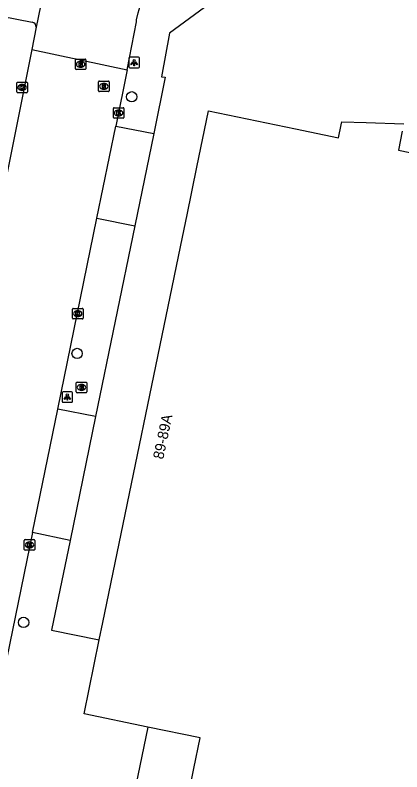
# Model space of a CAD drawing. Extents: x 157692 to 159670, y 381454 to 383289.
# Drawn here: x 159153.4 to 159190.2, y 382823.6 to 382895.5 of the extents above; entities that cross this region are included whole.
import ezdxf

# ---------------------------------------------------------------- set-up
doc = ezdxf.new("R2010")
doc.units = 0
for name, color, linetype in [('IMGEO_Boom', 7, 'Continuous'), ('IMGEO_Brandkraan', 7, 'Continuous'), ('IMGEO_Kolk', 7, 'Continuous'), ('IMGEO_Lichtpunt', 7, 'Continuous'), ('IMGEO_Pand', 7, 'Continuous'), ('IMGEO_Pand_nummerreeks', 7, 'Continuous'), ('IMGEO_Rijbaan_lokaal_open', 7, 'Continuous'), ('IMGEO_Rioolput', 7, 'Continuous'), ('IMGEO_Voetpad_open', 7, 'Continuous')]:
    doc.layers.add(name, color=color, linetype=linetype)

msp = doc.modelspace()

# ---------------------------------------------------------------- linework, layer by layer
at = {"layer": 'IMGEO_Boom'}
for centre in [(159164.484, 382887.761), (159159.292, 382863.351), (159154.208, 382837.775)]:
    msp.add_circle(centre, 0.489, dxfattribs=at)
at = {"layer": 'IMGEO_Brandkraan'}
for p, q in [((159159.215, 382859.693), (159159.215, 382860.545)), ((159159.29, 382860.619), (159160.142, 382860.619)), ((159159.703, 382860.399), (159159.728, 382860.399)), ((159160.216, 382860.545), (159160.216, 382859.693)), ((159160.142, 382859.619), (159159.29, 382859.619)), ((159159.726, 382859.839), (159159.701, 382859.839))]:
    msp.add_line(p, q, dxfattribs=at)
for points in [[(159159.215, 382859.693), (159159.215, 382860.545)], [(159159.29, 382860.619), (159160.142, 382860.619)], [(159159.563, 382860.319), (159159.563, 382859.919), (159159.776, 382859.919)], [(159159.794, 382860.319), (159159.563, 382860.319)], [(159159.742, 382860.238), (159159.688, 382860.238), (159159.688, 382860.162)], [(159159.688, 382860.162), (159159.741, 382860.162)], [(159159.75, 382860.086), (159159.688, 382860.086), (159159.688, 382860.005)], [(159160.216, 382860.545), (159160.216, 382859.693)], [(159160.142, 382859.619), (159159.29, 382859.619)], [(159159.688, 382860.005), (159159.75, 382860.005)]]:
    msp.add_lwpolyline(points, dxfattribs=at)
for centre, radius, start, end in [((159159.292, 382860.543), 0.0765, 91.55205, 178.44795), ((159159.292, 382860.543), 0.0765, 91.55205, 178.44795), ((159159.743, 382860.2), 0.0379, 267.82845, 90.93552), ((159159.751, 382860.045), 0.0404, 269.87594, 90.50774), ((159159.798, 382860.174), 0.145, 59.4692, 91.53667), ((159159.823, 382860.221), 0.0922, 285.51372, 58.15012), ((159159.828, 382860.029), 0.105, 301.31148, 78.98903), ((159160.14, 382860.543), 0.0765, 1.55205, 88.44795), ((159160.14, 382860.543), 0.0765, 1.55205, 88.44795), ((159159.292, 382859.695), 0.0765, 181.55205, 268.44795), ((159159.292, 382859.695), 0.0765, 181.55205, 268.44795), ((159159.782, 382860.17), 0.251, 268.66757, 293.53466), ((159160.14, 382859.695), 0.0765, 271.55205, 358.44795), ((159160.14, 382859.695), 0.0765, 271.55205, 358.44795)]:
    msp.add_arc(centre, radius, start, end, dxfattribs=at)
for centre, major_axis, ratio, start_param, end_param in [((159159.702, 382860.119), (-0.387, 0.002), 0.722429, 4.712389, 7.853982), ((159159.727, 382860.119), (-0.39, 0.002), 0.717154, 1.570796, 4.712389)]:
    msp.add_ellipse(centre, major_axis=major_axis, ratio=ratio, start_param=start_param, end_param=end_param, dxfattribs=at)
at = {"layer": 'IMGEO_Kolk'}
for p, q in [((159153.559, 382888.224), (159153.559, 382889.076)), ((159153.634, 382889.15), (159154.486, 382889.15)), ((159154.047, 382888.93), (159154.072, 382888.93)), ((159154.56, 382889.076), (159154.56, 382888.224)), ((159154.486, 382888.15), (159153.634, 382888.15)), ((159154.07, 382888.37), (159154.045, 382888.37)), ((159162.819, 382886.724), (159163.671, 382886.724)), ((159162.744, 382885.798), (159162.744, 382886.65)), ((159163.232, 382886.504), (159163.257, 382886.504)), ((159163.745, 382886.65), (159163.745, 382885.798)), ((159163.671, 382885.724), (159162.819, 382885.724)), ((159163.255, 382885.944), (159163.23, 382885.944)), ((159158.857, 382866.709), (159158.857, 382867.561)), ((159158.932, 382867.635), (159159.784, 382867.635)), ((159159.345, 382867.415), (159159.37, 382867.415)), ((159159.858, 382867.561), (159159.858, 382866.709)), ((159159.784, 382866.635), (159158.932, 382866.635)), ((159159.368, 382866.855), (159159.343, 382866.855)), ((159154.263, 382844.717), (159154.263, 382845.569)), ((159154.338, 382845.643), (159155.19, 382845.643)), ((159154.751, 382845.423), (159154.776, 382845.423)), ((159155.264, 382845.569), (159155.264, 382844.717)), ((159155.19, 382844.643), (159154.338, 382844.643)), ((159154.774, 382844.863), (159154.749, 382844.863))]:
    msp.add_line(p, q, dxfattribs=at)
for points in [[(159153.559, 382888.224), (159153.559, 382889.076)], [(159153.634, 382889.15), (159154.486, 382889.15)], [(159154.56, 382889.076), (159154.56, 382888.224)], [(159154.486, 382888.15), (159153.634, 382888.15)], [(159153.88, 382888.85), (159154.003, 382888.85), (159154.003, 382888.699), (159154.133, 382888.85), (159154.297, 382888.85), (159154.151, 382888.699), (159154.304, 382888.45), (159154.152, 382888.45), (159154.067, 382888.614), (159154.003, 382888.547), (159154.003, 382888.45), (159153.88, 382888.45), (159153.88, 382888.85)], [(159162.819, 382886.724), (159163.671, 382886.724)], [(159162.744, 382885.798), (159162.744, 382886.65)], [(159163.065, 382886.424), (159163.188, 382886.424), (159163.188, 382886.273), (159163.318, 382886.424), (159163.482, 382886.424), (159163.336, 382886.273), (159163.489, 382886.024), (159163.337, 382886.024), (159163.252, 382886.188), (159163.188, 382886.121), (159163.188, 382886.024), (159163.065, 382886.024), (159163.065, 382886.424)], [(159163.745, 382886.65), (159163.745, 382885.798)], [(159163.671, 382885.724), (159162.819, 382885.724)], [(159158.857, 382866.709), (159158.857, 382867.561)], [(159158.932, 382867.635), (159159.784, 382867.635)], [(159159.178, 382867.335), (159159.301, 382867.335), (159159.301, 382867.184), (159159.431, 382867.335), (159159.595, 382867.335), (159159.449, 382867.184), (159159.602, 382866.935), (159159.45, 382866.935), (159159.365, 382867.099), (159159.301, 382867.032), (159159.301, 382866.935), (159159.178, 382866.935), (159159.178, 382867.335)], [(159159.858, 382867.561), (159159.858, 382866.709)], [(159159.784, 382866.635), (159158.932, 382866.635)], [(159154.263, 382844.717), (159154.263, 382845.569)], [(159154.338, 382845.643), (159155.19, 382845.643)], [(159154.584, 382845.343), (159154.707, 382845.343), (159154.707, 382845.192), (159154.837, 382845.343), (159155.001, 382845.343), (159154.855, 382845.192), (159155.008, 382844.943), (159154.856, 382844.943), (159154.771, 382845.107), (159154.707, 382845.04), (159154.707, 382844.943), (159154.584, 382844.943), (159154.584, 382845.343)], [(159155.264, 382845.569), (159155.264, 382844.717)], [(159155.19, 382844.643), (159154.338, 382844.643)]]:
    msp.add_lwpolyline(points, dxfattribs=at)
for centre, start, end in [((159153.636, 382889.074), 91.55205, 178.44795), ((159153.636, 382889.074), 91.55205, 178.44795), ((159154.484, 382889.074), 1.55205, 88.44795), ((159154.484, 382889.074), 1.55205, 88.44795), ((159153.636, 382888.226), 181.55205, 268.44795), ((159153.636, 382888.226), 181.55205, 268.44795), ((159154.484, 382888.226), 271.55205, 358.44795), ((159154.484, 382888.226), 271.55205, 358.44795), ((159162.821, 382886.648), 91.55205, 178.44795), ((159162.821, 382886.648), 91.55205, 178.44795), ((159163.669, 382886.648), 1.55205, 88.44795), ((159163.669, 382886.648), 1.55205, 88.44795), ((159162.821, 382885.8), 181.55205, 268.44795), ((159162.821, 382885.8), 181.55205, 268.44795), ((159163.669, 382885.8), 271.55205, 358.44795), ((159163.669, 382885.8), 271.55205, 358.44795), ((159158.934, 382867.559), 91.55205, 178.44795), ((159158.934, 382867.559), 91.55205, 178.44795), ((159159.782, 382867.559), 1.55205, 88.44795), ((159159.782, 382867.559), 1.55205, 88.44795), ((159158.934, 382866.711), 181.55205, 268.44795), ((159158.934, 382866.711), 181.55205, 268.44795), ((159159.782, 382866.711), 271.55205, 358.44795), ((159159.782, 382866.711), 271.55205, 358.44795), ((159154.34, 382845.567), 91.55205, 178.44795), ((159154.34, 382845.567), 91.55205, 178.44795), ((159155.188, 382845.567), 1.55205, 88.44795), ((159155.188, 382845.567), 1.55205, 88.44795), ((159154.34, 382844.719), 181.55205, 268.44795), ((159154.34, 382844.719), 181.55205, 268.44795), ((159155.188, 382844.719), 271.55205, 358.44795), ((159155.188, 382844.719), 271.55205, 358.44795)]:
    msp.add_arc(centre, 0.0765, start, end, dxfattribs=at)
for centre, major_axis, ratio, start_param, end_param in [((159154.046, 382888.65), (-0.387, 0.002), 0.722429, 4.712389, 7.853982), ((159154.071, 382888.65), (-0.39, 0.002), 0.717154, 1.570796, 4.712389), ((159163.231, 382886.224), (-0.387, 0.002), 0.722429, 4.712389, 7.853982), ((159163.256, 382886.224), (-0.39, 0.002), 0.717154, 1.570796, 4.712389), ((159159.344, 382867.135), (-0.387, 0.002), 0.722429, 4.712389, 7.853982), ((159159.369, 382867.135), (-0.39, 0.002), 0.717154, 1.570796, 4.712389), ((159154.75, 382845.143), (-0.387, 0.002), 0.722429, 4.712389, 7.853982), ((159154.775, 382845.143), (-0.39, 0.002), 0.717154, 1.570796, 4.712389)]:
    msp.add_ellipse(centre, major_axis=major_axis, ratio=ratio, start_param=start_param, end_param=end_param, dxfattribs=at)
at = {"layer": 'IMGEO_Lichtpunt'}
for p, q in [((159164.222, 382891.421), (159164.222, 382890.614)), ((159164.222, 382891.421), (159164.222, 382890.614)), ((159165.124, 382891.516), (159164.316, 382891.516)), ((159165.124, 382891.516), (159164.316, 382891.516)), ((159165.218, 382890.614), (159165.218, 382891.421)), ((159165.218, 382890.614), (159165.218, 382891.421)), ((159164.316, 382890.52), (159165.124, 382890.52)), ((159164.316, 382890.52), (159165.124, 382890.52)), ((159157.862, 382859.604), (159157.862, 382858.797)), ((159157.862, 382859.604), (159157.862, 382858.797)), ((159158.764, 382859.699), (159157.956, 382859.699)), ((159158.764, 382859.699), (159157.956, 382859.699)), ((159158.858, 382858.797), (159158.858, 382859.604)), ((159158.858, 382858.797), (159158.858, 382859.604)), ((159157.956, 382858.703), (159158.764, 382858.703)), ((159157.956, 382858.703), (159158.764, 382858.703))]:
    msp.add_line(p, q, dxfattribs=at)
for points in [[(159164.596, 382891.085), (159164.635, 382891.057), (159164.447, 382890.795), (159164.409, 382890.822), (159164.596, 382891.085)], [(159164.698, 382891.037), (159164.745, 382891.037), (159164.745, 382890.715), (159164.698, 382890.715), (159164.698, 382891.037)], [(159164.808, 382891.057), (159164.846, 382891.084), (159165.033, 382890.822), (159164.994, 382890.794), (159164.808, 382891.057)], [(159158.236, 382859.268), (159158.275, 382859.24), (159158.087, 382858.978), (159158.049, 382859.005), (159158.236, 382859.268)], [(159158.338, 382859.22), (159158.385, 382859.22), (159158.385, 382858.898), (159158.338, 382858.898), (159158.338, 382859.22)], [(159158.448, 382859.24), (159158.486, 382859.267), (159158.673, 382859.005), (159158.634, 382858.977), (159158.448, 382859.24)]]:
    msp.add_lwpolyline(points, dxfattribs=at)
for centre in [(159164.721, 382891.219), (159158.361, 382859.402)]:
    msp.add_circle(centre, 0.0994, dxfattribs=at)
for centre, start, end in [((159164.316, 382891.421), 90, 180), ((159164.316, 382891.421), 90, 180), ((159165.124, 382891.421), 0, 90), ((159165.124, 382891.421), 0, 90), ((159164.316, 382890.614), 180, 270), ((159164.316, 382890.614), 180, 270), ((159165.124, 382890.614), 270, 0), ((159165.124, 382890.614), 270, 360), ((159157.956, 382859.604), 90, 180), ((159157.956, 382859.604), 90, 180), ((159158.764, 382859.604), 0, 90), ((159158.764, 382859.604), 0, 90), ((159157.956, 382858.797), 180, 270), ((159157.956, 382858.797), 180, 270), ((159158.764, 382858.797), 270, 0), ((159158.764, 382858.797), 270, 360)]:
    msp.add_arc(centre, 0.0946, start, end, dxfattribs=at)
at = {"layer": 'IMGEO_Pand'}
for points in [[(159161.404, 382836.099), (159161.745, 382837.752), (159169.307, 382874.406), (159169.749, 382876.546), (159170.683, 382881.077), (159171.784, 382886.412), (159180.076, 382884.7), (159184.145, 382883.86), (159184.4, 382885.09), (159184.459, 382885.379), (159186.775, 382885.305), (159190.367, 382885.19)], [(159190.225, 382884.484), (159189.863, 382882.679), (159202.325, 382880.105)], [(159166.008, 382827.82), (159159.954, 382829.069), (159161.404, 382836.099)], [(159195.431, 382814.657), (159169.597, 382819.987), (159170.401, 382823.886), (159171, 382826.79), (159166.008, 382827.82)]]:
    msp.add_lwpolyline(points, dxfattribs=at)
at = {"layer": 'IMGEO_Rijbaan_lokaal_open'}
for points in [[(159156.964, 382902.05), (159156.875, 382901.649), (159155.408, 382894.384)], [(159164.071, 382890.309), (159164.928, 382894.897), (159164.957, 382895.089), (159165.094, 382895.74), (159165.289, 382896.376), (159165.539, 382896.991), (159165.844, 382897.582)], [(159155.408, 382894.384), (159154.981, 382892.251)], [(159154.981, 382892.251), (159142.022, 382827.585)], [(159154.981, 382892.251), (159164.071, 382890.309)], [(159164.071, 382890.309), (159162.978, 382884.973)], [(159161.184, 382876.215), (159162.978, 382884.973)], [(159157.466, 382858.064), (159161.184, 382876.215)], [(159155.045, 382846.33), (159157.466, 382858.064)], [(159155.045, 382846.33), (159150.664, 382825.119)]]:
    msp.add_lwpolyline(points, dxfattribs=at)
at = {"layer": 'IMGEO_Rioolput'}
for p, q in [((159159.127, 382890.424), (159159.127, 382891.276)), ((159159.202, 382891.35), (159160.054, 382891.35)), ((159159.615, 382891.13), (159159.64, 382891.13)), ((159160.128, 382891.276), (159160.128, 382890.424)), ((159160.054, 382890.35), (159159.202, 382890.35)), ((159159.638, 382890.57), (159159.613, 382890.57)), ((159161.338, 382888.328), (159161.338, 382889.18)), ((159161.413, 382889.254), (159162.265, 382889.254)), ((159161.826, 382889.034), (159161.851, 382889.034)), ((159162.339, 382889.18), (159162.339, 382888.328)), ((159162.265, 382888.254), (159161.413, 382888.254)), ((159161.849, 382888.474), (159161.824, 382888.474))]:
    msp.add_line(p, q, dxfattribs=at)
for points in [[(159159.127, 382890.424), (159159.127, 382891.276)], [(159159.202, 382891.35), (159160.054, 382891.35)], [(159159.716, 382891.048), (159159.464, 382891.05), (159159.464, 382890.65)], [(159160.128, 382891.276), (159160.128, 382890.424)], [(159160.054, 382890.35), (159159.202, 382890.35)], [(159159.464, 382890.65), (159159.588, 382890.65), (159159.588, 382890.812), (159159.599, 382890.812)], [(159159.642, 382890.969), (159159.588, 382890.969), (159159.588, 382890.888)], [(159159.588, 382890.888), (159159.64, 382890.888)], [(159159.646, 382890.783), (159159.717, 382890.65), (159159.857, 382890.65), (159159.792, 382890.776)], [(159161.338, 382888.328), (159161.338, 382889.18)], [(159161.413, 382889.254), (159162.265, 382889.254)], [(159161.927, 382888.952), (159161.675, 382888.954), (159161.675, 382888.554)], [(159161.853, 382888.873), (159161.799, 382888.873), (159161.799, 382888.792)], [(159162.339, 382889.18), (159162.339, 382888.328)], [(159162.265, 382888.254), (159161.413, 382888.254)], [(159161.675, 382888.554), (159161.799, 382888.554), (159161.799, 382888.716), (159161.81, 382888.716)], [(159161.799, 382888.792), (159161.851, 382888.792)], [(159161.857, 382888.687), (159161.928, 382888.554), (159162.068, 382888.554), (159162.003, 382888.68)]]:
    msp.add_lwpolyline(points, dxfattribs=at)
for centre, radius, start, end in [((159159.204, 382891.274), 0.0765, 91.55205, 178.44795), ((159159.204, 382891.274), 0.0765, 91.55205, 178.44795), ((159159.715, 382890.938), 0.109, 350.36119, 89.41601), ((159160.052, 382891.274), 0.0765, 1.55205, 88.44795), ((159160.052, 382891.274), 0.0765, 1.55205, 88.44795), ((159159.204, 382890.426), 0.0765, 181.55205, 268.44795), ((159159.204, 382890.426), 0.0765, 181.55205, 268.44795), ((159159.598, 382890.759), 0.0533, 26.02933, 88.69889), ((159159.624, 382891.077), 0.19, 274.7715, 282.96867), ((159159.648, 382890.873), 0.0964, 77.00612, 93.18647), ((159159.662, 382890.93), 0.0378, 276.66336, 79.67722), ((159159.713, 382890.938), 0.112, 277.58423, 350.98172), ((159159.697, 382890.723), 0.108, 29.51342, 73.79051), ((159160.052, 382890.426), 0.0765, 271.55205, 358.44795), ((159160.052, 382890.426), 0.0765, 271.55205, 358.44795), ((159161.415, 382889.178), 0.0765, 91.55205, 178.44795), ((159161.415, 382889.178), 0.0765, 91.55205, 178.44795), ((159161.859, 382888.777), 0.0964, 77.00612, 93.18647), ((159161.873, 382888.834), 0.0378, 276.66336, 79.67722), ((159161.926, 382888.842), 0.109, 350.36119, 89.41601), ((159162.263, 382889.178), 0.0765, 1.55205, 88.44795), ((159162.263, 382889.178), 0.0765, 1.55205, 88.44795), ((159161.415, 382888.33), 0.0765, 181.55205, 268.44795), ((159161.415, 382888.33), 0.0765, 181.55205, 268.44795), ((159161.809, 382888.663), 0.0533, 26.02933, 88.69889), ((159161.835, 382888.981), 0.19, 274.7715, 282.96867), ((159161.924, 382888.842), 0.112, 277.58423, 350.98172), ((159161.908, 382888.627), 0.108, 29.51342, 73.79051), ((159162.263, 382888.33), 0.0765, 271.55205, 358.44795), ((159162.263, 382888.33), 0.0765, 271.55205, 358.44795)]:
    msp.add_arc(centre, radius, start, end, dxfattribs=at)
for centre, major_axis, ratio, start_param, end_param in [((159159.614, 382890.85), (-0.387, 0.002), 0.722429, 4.712389, 7.853982), ((159159.639, 382890.85), (-0.39, 0.002), 0.717154, 1.570796, 4.712389), ((159161.825, 382888.754), (-0.387, 0.002), 0.722429, 4.712389, 7.853982), ((159161.85, 382888.754), (-0.39, 0.002), 0.717154, 1.570796, 4.712389)]:
    msp.add_ellipse(centre, major_axis=major_axis, ratio=ratio, start_param=start_param, end_param=end_param, dxfattribs=at)
at = {"layer": 'IMGEO_Voetpad_open'}
for points in [[(159172.825, 382897.345), (159168.086, 382893.817), (159167.324, 382889.668), (159167.684, 382889.64), (159166.596, 382884.269)], [(159152.118, 382895.439), (159155.013, 382894.849)], [(159162.978, 382884.973), (159166.596, 382884.269)], [(159166.596, 382884.269), (159164.787, 382875.478)], [(159161.184, 382876.215), (159164.787, 382875.478)], [(159164.787, 382875.478), (159161.051, 382857.351)], [(159161.051, 382857.351), (159157.466, 382858.064)], [(159161.051, 382857.351), (159158.628, 382845.575)], [(159158.628, 382845.575), (159155.045, 382846.33)], [(159158.628, 382845.575), (159156.874, 382837.025), (159161.404, 382836.099)], [(159166.008, 382827.82), (159163.889, 382817.549), (159194.779, 382811.406), (159195.431, 382814.657)]]:
    msp.add_lwpolyline(points, dxfattribs=at)
msp.add_arc((159154.941, 382894.388), 0.467, 359.52732, 81.16597, dxfattribs=at)

# ---------------------------------------------------------------- texts
at = {"layer": 'IMGEO_Pand_nummerreeks'}
msp.add_text('89-89A', height=1, rotation=78.14571, dxfattribs=at).set_placement((159167.48, 382853.226))

doc.saveas('drawing.dxf')
